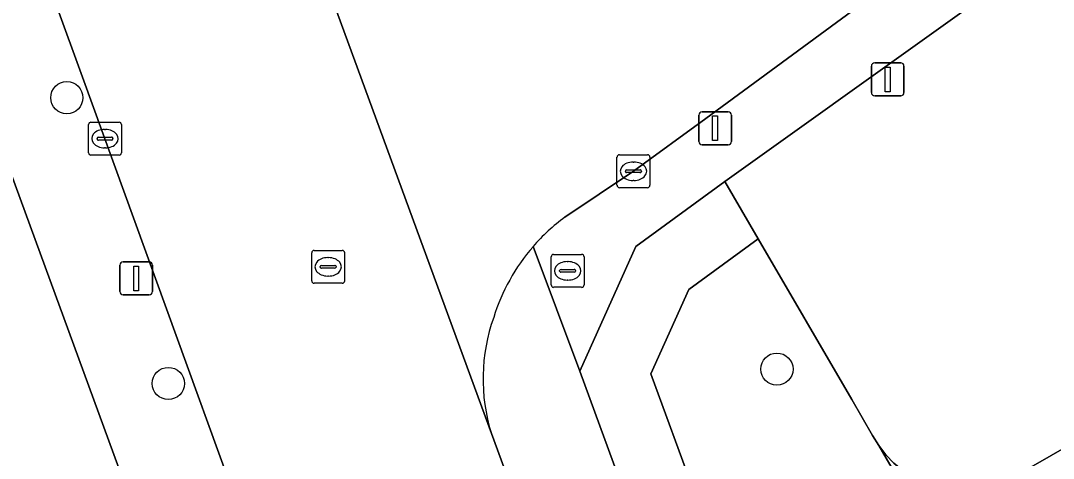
# Model space of a CAD drawing. Extents: x 159217 to 160349, y 381246 to 382172.
# Drawn here: x 159677.46 to 159708.81, y 381381.16 to 381394.45 of the extents above; entities that cross this region are included whole.
import ezdxf

# ---------------------------------------------------------------- set-up
doc = ezdxf.new("R2010")
doc.units = 0
for name, color, linetype in [('IMGEO_Boom', 7, 'Continuous'), ('IMGEO_Brandkraan', 7, 'Continuous'), ('IMGEO_Erf', 7, 'Continuous'), ('IMGEO_Groenvoorziening', 7, 'Continuous'), ('IMGEO_Kolk', 7, 'Continuous'), ('IMGEO_Lichtmast', 7, 'Continuous'), ('IMGEO_Rijbaan_lokaal_gesloten', 7, 'Continuous'), ('IMGEO_Rijbaan_lokaal_open', 7, 'Continuous'), ('IMGEO_Rioolput', 7, 'Continuous'), ('IMGEO_Verkeersbordpaal', 7, 'Continuous'), ('IMGEO_Voetpad_open', 7, 'Continuous')]:
    doc.layers.add(name, color=color, linetype=linetype)

msp = doc.modelspace()

# ---------------------------------------------------------------- linework, layer by layer
at = {"layer": 'IMGEO_Boom'}
for centre in [(159678.859, 381392.113), (159700.417, 381383.866), (159681.941, 381383.432)]:
    msp.add_circle(centre, 0.489, dxfattribs=at)
at = {"layer": 'IMGEO_Brandkraan'}
for p, q in [((159693.562, 381386.426), (159693.562, 381387.278)), ((159693.637, 381387.352), (159694.489, 381387.352)), ((159694.563, 381387.278), (159694.563, 381386.426)), ((159694.05, 381387.132), (159694.075, 381387.132)), ((159693.821, 381386.846), (159693.821, 381386.858)), ((159694.259, 381386.809), (159693.861, 381386.809)), ((159693.864, 381386.895), (159694.262, 381386.895)), ((159694.305, 381386.858), (159694.305, 381386.846)), ((159694.489, 381386.352), (159693.637, 381386.352)), ((159694.073, 381386.572), (159694.048, 381386.572))]:
    msp.add_line(p, q, dxfattribs=at)
for points in [[(159693.562, 381386.426), (159693.562, 381387.278)], [(159693.637, 381387.352), (159694.489, 381387.352)], [(159694.563, 381387.278), (159694.563, 381386.426)], [(159694.489, 381386.352), (159693.637, 381386.352)]]:
    msp.add_lwpolyline(points, dxfattribs=at)
for centre, radius, start, end in [((159693.639, 381387.276), 0.0765, 91.552, 178.448), ((159693.639, 381387.276), 0.0765, 91.552, 178.448), ((159694.487, 381387.276), 0.0765, 1.552, 88.448), ((159694.487, 381387.276), 0.0765, 1.552, 88.448), ((159693.861, 381386.855), 0.0403, 85.8775, 175.7526), ((159693.858, 381386.845), 0.0366, 178.938, 274.7102), ((159694.262, 381386.852), 0.043, 264.8664, 352.4533), ((159694.266, 381386.857), 0.0386, 1.7309, 96.639), ((159693.639, 381386.428), 0.0765, 181.552, 268.448), ((159693.639, 381386.428), 0.0765, 181.552, 268.448), ((159694.487, 381386.428), 0.0765, 271.552, 358.448), ((159694.487, 381386.428), 0.0765, 271.552, 358.448)]:
    msp.add_arc(centre, radius, start, end, dxfattribs=at)
for centre, major_axis, ratio, start_param, end_param in [((159694.049, 381386.852), (-0.387, 0.002), 0.722429, 4.712389, 7.853982), ((159694.074, 381386.852), (-0.39, 0.002), 0.717154, 1.570796, 4.712389)]:
    msp.add_ellipse(centre, major_axis=major_axis, ratio=ratio, start_param=start_param, end_param=end_param, dxfattribs=at)
at = {"layer": 'IMGEO_Erf'}
msp.add_lwpolyline([(159684.043, 381371.002), (159669.768, 381410.008)], dxfattribs=at)
at = {"layer": 'IMGEO_Groenvoorziening'}
for points in [[(159698.841, 381389.562), (159699.851, 381387.823), (159702.687, 381382.94), (159703.321, 381381.849), (159703.507, 381381.548), (159703.723, 381381.268), (159703.967, 381381.012), (159704.237, 381380.783), (159704.529, 381380.583), (159704.84, 381380.415), (159705.167, 381380.281), (159705.507, 381380.181), (159705.855, 381380.118), (159706.207, 381380.091), (159706.561, 381380.101), (159706.805, 381380.13), (159713.604, 381384.026), (159720.059, 381387.724), (159711.879, 381398.903)], [(159706.139, 381377), (159735.664, 381392.306), (159734.797, 381393.467), (159732.376, 381396.71), (159720.383, 381387.961), (159720.059, 381387.724), (159713.604, 381384.026), (159706.805, 381380.13), (159706.561, 381380.101), (159706.207, 381380.091), (159705.855, 381380.118), (159705.507, 381380.181), (159705.167, 381380.281), (159704.84, 381380.415), (159704.529, 381380.583), (159704.237, 381380.783), (159703.967, 381381.012), (159703.723, 381381.268), (159703.507, 381381.548)], [(159706.139, 381377), (159703.507, 381381.548), (159703.321, 381381.849), (159702.687, 381382.94), (159699.851, 381387.823), (159697.739, 381386.289), (159696.587, 381383.725), (159699.199, 381376.594), (159699.471, 381376.065), (159699.932, 381375.653), (159700.559, 381375.307), (159701.267, 381375.109), (159701.993, 381375.076), (159702.52, 381375.158), (159706.406, 381376.539)]]:
    msp.add_lwpolyline(points, close=True, dxfattribs=at)
msp.add_lwpolyline([(159730.724, 381384.227), (159730.579, 381384.619), (159737.808, 381388.004), (159741.831, 381389.888), (159740.706, 381391.569), (159728.065, 381385.65), (159728.19, 381385.314), (159719.088, 381381.398), (159706.406, 381376.539), (159702.52, 381375.158), (159701.993, 381375.076), (159701.267, 381375.109), (159700.559, 381375.307), (159699.932, 381375.653), (159699.471, 381376.065), (159699.199, 381376.594), (159696.587, 381383.725), (159697.739, 381386.289), (159699.851, 381387.823), (159698.841, 381389.562), (159696.133, 381387.594), (159694.429, 381383.802), (159697.543, 381375.306)], dxfattribs=at)
at = {"layer": 'IMGEO_Kolk'}
for p, q in [((159679.593, 381391.368), (159680.445, 381391.368)), ((159679.518, 381390.442), (159679.518, 381391.294)), ((159680.006, 381391.148), (159680.031, 381391.148)), ((159680.519, 381391.294), (159680.519, 381390.442)), ((159679.777, 381390.862), (159679.777, 381390.874)), ((159680.215, 381390.825), (159679.817, 381390.825)), ((159679.82, 381390.911), (159680.218, 381390.911)), ((159680.261, 381390.874), (159680.261, 381390.862)), ((159680.445, 381390.368), (159679.593, 381390.368)), ((159680.029, 381390.588), (159680.004, 381390.588)), ((159695.637, 381390.378), (159696.489, 381390.378)), ((159695.562, 381389.452), (159695.562, 381390.304)), ((159696.05, 381390.158), (159696.075, 381390.158)), ((159696.563, 381390.304), (159696.563, 381389.452)), ((159695.821, 381389.872), (159695.821, 381389.884)), ((159696.259, 381389.835), (159695.861, 381389.835)), ((159695.864, 381389.921), (159696.262, 381389.921)), ((159696.305, 381389.884), (159696.305, 381389.872)), ((159696.073, 381389.598), (159696.048, 381389.598)), ((159696.489, 381389.378), (159695.637, 381389.378))]:
    msp.add_line(p, q, dxfattribs=at)
for points in [[(159679.593, 381391.368), (159680.445, 381391.368)], [(159679.518, 381390.442), (159679.518, 381391.294)], [(159680.519, 381391.294), (159680.519, 381390.442)], [(159680.445, 381390.368), (159679.593, 381390.368)], [(159695.637, 381390.378), (159696.489, 381390.378)], [(159695.562, 381389.452), (159695.562, 381390.304)], [(159696.563, 381390.304), (159696.563, 381389.452)], [(159696.489, 381389.378), (159695.637, 381389.378)]]:
    msp.add_lwpolyline(points, dxfattribs=at)
for centre, radius, start, end in [((159679.595, 381391.292), 0.0765, 91.552, 178.448), ((159679.595, 381391.292), 0.0765, 91.552, 178.448), ((159680.443, 381391.292), 0.0765, 1.552, 88.448), ((159680.443, 381391.292), 0.0765, 1.552, 88.448), ((159679.817, 381390.871), 0.0403, 85.8775, 175.7526), ((159679.814, 381390.861), 0.0366, 178.938, 274.7102), ((159680.218, 381390.868), 0.043, 264.8664, 352.4533), ((159680.222, 381390.873), 0.0386, 1.7309, 96.639), ((159679.595, 381390.444), 0.0765, 181.552, 268.448), ((159679.595, 381390.444), 0.0765, 181.552, 268.448), ((159680.443, 381390.444), 0.0765, 271.552, 358.448), ((159680.443, 381390.444), 0.0765, 271.552, 358.448), ((159695.639, 381390.302), 0.0765, 91.552, 178.448), ((159695.639, 381390.302), 0.0765, 91.552, 178.448), ((159696.487, 381390.302), 0.0765, 1.552, 88.448), ((159696.487, 381390.302), 0.0765, 1.552, 88.448), ((159695.861, 381389.881), 0.0403, 85.8775, 175.7526), ((159695.858, 381389.871), 0.0366, 178.938, 274.7102), ((159696.262, 381389.878), 0.043, 264.8664, 352.4533), ((159696.266, 381389.883), 0.0386, 1.7309, 96.639), ((159695.639, 381389.454), 0.0765, 181.552, 268.448), ((159695.639, 381389.454), 0.0765, 181.552, 268.448), ((159696.487, 381389.454), 0.0765, 271.552, 358.448), ((159696.487, 381389.454), 0.0765, 271.552, 358.448)]:
    msp.add_arc(centre, radius, start, end, dxfattribs=at)
for centre, major_axis, ratio, start_param, end_param in [((159680.005, 381390.868), (-0.387, 0.002), 0.722429, 4.712389, 7.853982), ((159680.03, 381390.868), (-0.39, 0.002), 0.717154, 1.570796, 4.712389), ((159696.049, 381389.878), (-0.387, 0.002), 0.722429, 4.712389, 7.853982), ((159696.074, 381389.878), (-0.39, 0.002), 0.717154, 1.570796, 4.712389)]:
    msp.add_ellipse(centre, major_axis=major_axis, ratio=ratio, start_param=start_param, end_param=end_param, dxfattribs=at)
at = {"layer": 'IMGEO_Lichtmast'}
for p, q in [((159698.146, 381391.684), (159698.936, 381391.684)), ((159698.936, 381391.684), (159698.146, 381391.684)), ((159698.046, 381390.784), (159698.046, 381391.584)), ((159698.046, 381391.584), (159698.046, 381390.784)), ((159699.036, 381391.584), (159699.036, 381390.784)), ((159699.036, 381390.784), (159699.036, 381391.584)), ((159698.936, 381390.684), (159698.146, 381390.684)), ((159698.146, 381390.684), (159698.936, 381390.684)), ((159680.469, 381386.222), (159680.469, 381387.022)), ((159680.469, 381387.022), (159680.469, 381386.222)), ((159680.569, 381387.122), (159681.359, 381387.122)), ((159681.359, 381387.122), (159680.569, 381387.122)), ((159681.459, 381387.022), (159681.459, 381386.222)), ((159681.459, 381386.222), (159681.459, 381387.022)), ((159681.359, 381386.122), (159680.569, 381386.122)), ((159680.569, 381386.122), (159681.359, 381386.122))]:
    msp.add_line(p, q, dxfattribs=at)
for points in [[(159698.466, 381391.559), (159698.616, 381391.559), (159698.616, 381390.809), (159698.466, 381390.809), (159698.466, 381391.559)], [(159680.889, 381386.997), (159681.039, 381386.997), (159681.039, 381386.247), (159680.889, 381386.247), (159680.889, 381386.997)]]:
    msp.add_lwpolyline(points, dxfattribs=at)
for centre, start, end in [((159698.146, 381391.584), 90, 180), ((159698.146, 381391.584), 90, 180), ((159698.936, 381391.584), 0, 90), ((159698.936, 381391.584), 360, 90), ((159698.146, 381390.784), 180, 270), ((159698.146, 381390.784), 180, 270), ((159698.936, 381390.784), 270, 0), ((159698.936, 381390.784), 270, 0), ((159680.569, 381387.022), 90, 180), ((159680.569, 381387.022), 90, 180), ((159681.359, 381387.022), 0, 90), ((159681.359, 381387.022), 360, 90), ((159680.569, 381386.222), 180, 270), ((159680.569, 381386.222), 180, 270), ((159681.359, 381386.222), 270, 0), ((159681.359, 381386.222), 270, 0)]:
    msp.add_arc(centre, 0.1, start, end, dxfattribs=at)
at = {"layer": 'IMGEO_Rijbaan_lokaal_gesloten'}
msp.add_lwpolyline([(159665.827, 381426.677), (159667.691, 381423.146), (159668.605, 381421.179), (159670.734, 381416.363), (159679.336, 381392.732), (159686.653, 381372.549), (159694.178, 381375.285), (159691.748, 381381.909), (159685.524, 381398.898), (159678.56, 381418.212), (159677.937, 381419.721), (159675.233, 381425.821), (159673.95, 381428.491), (159671.548, 381432.756), (159663.908, 381429.84), (159663.972, 381429.758), (159664.034, 381429.674)], dxfattribs=at)
at = {"layer": 'IMGEO_Rijbaan_lokaal_open'}
for points in [[(159693.982, 381388.485), (159696.065, 381389.881), (159698.256, 381391.485), (159710.119, 381400.208)], [(159686.349, 381397.153), (159685.524, 381398.898), (159691.748, 381381.909)]]:
    msp.add_lwpolyline(points, dxfattribs=at)
for centre, radius, start, end in [((159697.517, 381383.694), 5.954, 126.4195, 139.1659), ((159697.545, 381383.661), 5.996, 139.1071, 162.7565), ((159697.086, 381383.569), 5.59, 160.4552, 197.2728)]:
    msp.add_arc(centre, radius, start, end, dxfattribs=at)
at = {"layer": 'IMGEO_Rioolput'}
for p, q in [((159686.293, 381386.548), (159686.293, 381387.4)), ((159686.368, 381387.474), (159687.22, 381387.474)), ((159686.781, 381387.254), (159686.806, 381387.254)), ((159687.294, 381387.4), (159687.294, 381386.548)), ((159686.552, 381386.968), (159686.552, 381386.98)), ((159686.99, 381386.931), (159686.592, 381386.931)), ((159686.595, 381387.017), (159686.993, 381387.017)), ((159687.036, 381386.98), (159687.036, 381386.968)), ((159686.804, 381386.694), (159686.779, 381386.694)), ((159687.22, 381386.474), (159686.368, 381386.474))]:
    msp.add_line(p, q, dxfattribs=at)
for points in [[(159686.293, 381386.548), (159686.293, 381387.4)], [(159686.368, 381387.474), (159687.22, 381387.474)], [(159687.294, 381387.4), (159687.294, 381386.548)], [(159687.22, 381386.474), (159686.368, 381386.474)]]:
    msp.add_lwpolyline(points, dxfattribs=at)
for centre, radius, start, end in [((159686.37, 381387.398), 0.0765, 91.552, 178.448), ((159686.37, 381387.398), 0.0765, 91.552, 178.448), ((159687.218, 381387.398), 0.0765, 1.552, 88.448), ((159687.218, 381387.398), 0.0765, 1.552, 88.448), ((159686.592, 381386.977), 0.0403, 85.8775, 175.7526), ((159686.589, 381386.967), 0.0366, 178.938, 274.7102), ((159686.993, 381386.974), 0.043, 264.8664, 352.4533), ((159686.997, 381386.979), 0.0386, 1.7309, 96.639), ((159686.37, 381386.55), 0.0765, 181.552, 268.448), ((159686.37, 381386.55), 0.0765, 181.552, 268.448), ((159687.218, 381386.55), 0.0765, 271.552, 358.448), ((159687.218, 381386.55), 0.0765, 271.552, 358.448)]:
    msp.add_arc(centre, radius, start, end, dxfattribs=at)
for centre, major_axis, ratio, start_param, end_param in [((159686.78, 381386.974), (-0.387, 0.002), 0.722429, 4.712389, 7.853982), ((159686.805, 381386.974), (-0.39, 0.002), 0.717154, 1.570796, 4.712389)]:
    msp.add_ellipse(centre, major_axis=major_axis, ratio=ratio, start_param=start_param, end_param=end_param, dxfattribs=at)
at = {"layer": 'IMGEO_Verkeersbordpaal'}
for p, q in [((159703.285, 381392.267), (159703.285, 381393.067)), ((159703.285, 381393.067), (159703.285, 381392.267)), ((159703.385, 381393.167), (159704.175, 381393.167)), ((159704.175, 381393.167), (159703.385, 381393.167)), ((159704.275, 381393.067), (159704.275, 381392.267)), ((159704.275, 381392.267), (159704.275, 381393.067)), ((159704.175, 381392.167), (159703.385, 381392.167)), ((159703.385, 381392.167), (159704.175, 381392.167))]:
    msp.add_line(p, q, dxfattribs=at)
msp.add_lwpolyline([(159703.705, 381393.042), (159703.855, 381393.042), (159703.855, 381392.292), (159703.705, 381392.292), (159703.705, 381393.042)], dxfattribs=at)
for centre, start, end in [((159703.385, 381393.067), 90, 180), ((159703.385, 381393.067), 90, 180), ((159704.175, 381393.067), 0, 90), ((159704.175, 381393.067), 360, 90), ((159703.385, 381392.267), 180, 270), ((159703.385, 381392.267), 180, 270), ((159704.175, 381392.267), 270, 0), ((159704.175, 381392.267), 270, 0)]:
    msp.add_arc(centre, 0.1, start, end, dxfattribs=at)
at = {"layer": 'IMGEO_Voetpad_open'}
for points in [[(159782.195, 381450.052), (159785.037, 381452.114), (159786.193, 381452.953), (159788.915, 381452.168), (159786.816, 381455.733), (159786.313, 381455.506), (159786.01, 381455.342), (159767.044, 381441.581), (159765.923, 381440.763), (159762.012, 381437.911), (159747.948, 381427.65), (159722.957, 381409.52), (159720.565, 381407.785), (159719.031, 381406.672), (159710.119, 381400.208), (159698.256, 381391.485), (159696.065, 381389.881), (159693.982, 381388.485)], [(159693.012, 381387.587), (159694.429, 381383.802), (159696.133, 381387.594), (159698.841, 381389.562), (159711.879, 381398.903), (159724.123, 381407.805), (159727.407, 381410.224), (159729.376, 381411.649), (159736.642, 381416.944), (159744.001, 381422.294), (159774.733, 381444.636), (159779.353, 381447.989), (159782.195, 381450.052)], [(159664.034, 381429.674), (159663.972, 381429.758), (159663.908, 381429.84), (159663.482, 381430.34), (159663.013, 381430.8), (159662.505, 381431.216), (159662.429, 381431.272), (159661.945, 381431.597), (159661.433, 381431.877), (159660.995, 381432.073), (159660.551, 381432.248), (159660.094, 381432.382), (159659.626, 381432.475), (159659.152, 381432.525), (159658.676, 381432.534), (159659.964, 381428.438), (159660.305, 381427.46), (159662.997, 381420.056), (159665.367, 381420.544), (159668.803, 381411.624), (159669.133, 381411.744), (159669.768, 381410.008), (159684.043, 381371.002)], [(159687.289, 381370.542), (159686.653, 381372.549), (159679.336, 381392.732), (159670.734, 381416.363), (159668.605, 381421.179), (159667.691, 381423.146), (159665.827, 381426.677)], [(159694.429, 381383.802), (159693.012, 381387.587)], [(159697.543, 381375.306), (159694.429, 381383.802)], [(159691.748, 381381.909), (159694.178, 381375.285), (159694.966, 381373.113), (159695.184, 381372.593), (159695.447, 381372.095), (159695.754, 381371.622), (159696.102, 381371.179), (159696.488, 381370.768), (159703.099, 381373.247)]]:
    msp.add_lwpolyline(points, dxfattribs=at)
for centre, radius, start, end in [((159697.517, 381383.694), 5.954, 126.4195, 139.1659), ((159697.545, 381383.661), 5.996, 139.1071, 162.7565), ((159697.086, 381383.569), 5.59, 160.4552, 197.2728)]:
    msp.add_arc(centre, radius, start, end, dxfattribs=at)

doc.saveas('drawing.dxf')
